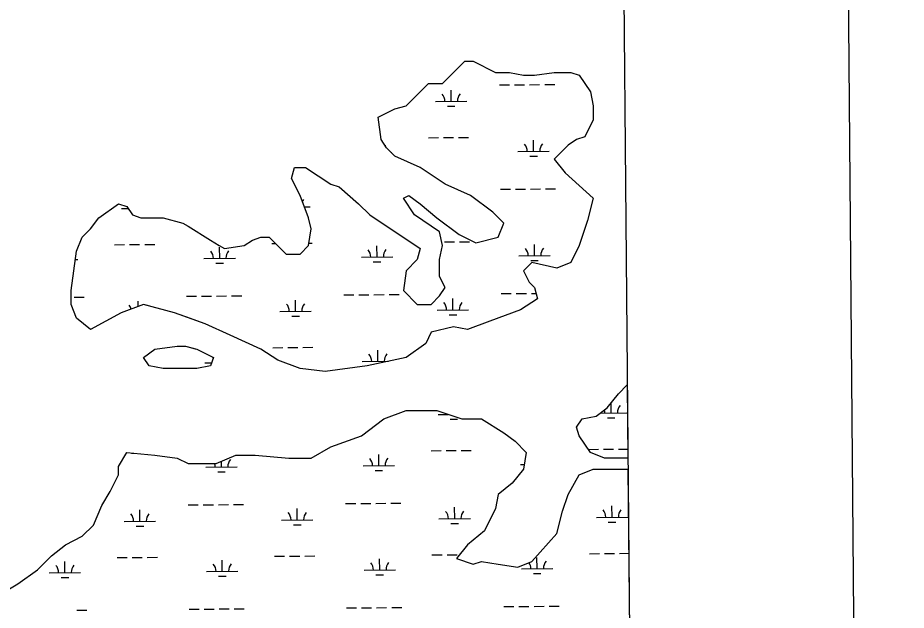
# Model space of a CAD drawing. Extents: x 3568792 to 3606828, y 529143 to 554785.
# Drawn here: x 3600656 to 3603489, y 550423 to 552313 of the extents above; entities that cross this region are included whole.
import ezdxf

# ---------------------------------------------------------------- set-up
doc = ezdxf.new("R2010")
doc.units = 0
for name, color, linetype in [('V-ANNO-SYMB', 7, 'Continuous'), ('V-GRID-FRAM', 7, 'Continuous'), ('V-TOPO-SHOR', 7, 'Continuous'), ('V-WETL-SWMP', 7, 'Continuous')]:
    doc.layers.add(name, color=color, linetype=linetype)

msp = doc.modelspace()

# ---------------------------------------------------------------- linework, layer by layer
at = {"layer": 'V-ANNO-SYMB'}
msp.add_lwpolyline([(3570406.9, 530358.8), (3603488.9, 530637.9), (3603295.6, 553553.7), (3570213.6, 553274.6), (3570406.9, 530358.8)], dxfattribs=at)
at = {"layer": 'V-GRID-FRAM'}
msp.add_lwpolyline([(3570936, 552713.8), (3602582.8, 552980.8), (3602744.1, 534798.4), (3571081.5, 534531.3), (3570936, 552713.8)], dxfattribs=at)
at = {"layer": 'V-TOPO-SHOR'}
for p, q in [((3601221.1, 551257.5), (3601226.2, 551256.2)), ((3602570.9, 551113.6), (3602599.1, 551141.8)), ((3602535.3, 551069.1), (3602570.9, 551113.6)), ((3601822.9, 551033.4), (3601894.1, 551060.2)), ((3601894.1, 551060.2), (3601992.1, 551060.2)), ((3601992.1, 551060.2), (3602072.2, 551033.4)), ((3602499.7, 551042.4), (3602535.3, 551069.1)), ((3601751.6, 550980), (3601822.9, 551033.4)), ((3602072.2, 551033.4), (3602134.6, 551033.4)), ((3602134.6, 551033.4), (3602205.8, 550988.9)), ((3602437.4, 551006.7), (3602455.2, 551033.4)), ((3602455.2, 551033.4), (3602499.7, 551042.4)), ((3602446.3, 550980), (3602437.4, 551006.7)), ((3601653.7, 550944.3), (3601751.6, 550980)), ((3602205.8, 550988.9), (3602241.4, 550962.2)), ((3602481.9, 550926.5), (3602446.3, 550980)), ((3601591.3, 550908.7), (3601653.7, 550944.3)), ((3602241.4, 550962.2), (3602277.1, 550926.5)), ((3600976.9, 550881.9), (3601003.6, 550926.5)), ((3601003.6, 550926.5), (3601092.6, 550917.6)), ((3601092.6, 550917.6), (3601163.9, 550908.7)), ((3601288.5, 550890.9), (3601350.9, 550917.6)), ((3601350.9, 550917.6), (3601413.2, 550917.6)), ((3601413.2, 550917.6), (3601520.1, 550908.7)), ((3602277.1, 550926.5), (3602268.1, 550873)), ((3602526.4, 550908.7), (3602481.9, 550926.5)), ((3601163.9, 550908.7), (3601199.5, 550890.9)), ((3601199.5, 550890.9), (3601288.5, 550890.9)), ((3601520.1, 550908.7), (3601591.3, 550908.7)), ((3602601.2, 550908.7), (3602526.4, 550908.7)), ((3600976.9, 550855.2), (3600976.9, 550881.9)), ((3602268.1, 550873), (3602232.5, 550828.5)), ((3602446.3, 550855.2), (3602490.8, 550873)), ((3602490.8, 550873), (3602601.5, 550873)), ((3600950.1, 550801.7), (3600976.9, 550855.2)), ((3602232.5, 550828.5), (3602188, 550792.8)), ((3602410.6, 550792.8), (3602446.3, 550855.2)), ((3600923.4, 550757.2), (3600950.1, 550801.7)), ((3602188, 550792.8), (3602179.1, 550748.3)), ((3602392.8, 550739.4), (3602410.6, 550792.8)), ((3600896.7, 550694.8), (3600923.4, 550757.2)), ((3602179.1, 550748.3), (3602143.5, 550677)), ((3602375, 550668.1), (3602392.8, 550739.4)), ((3600861.1, 550659.2), (3600896.7, 550694.8)), ((3600807.7, 550632.4), (3600861.1, 550659.2)), ((3602143.5, 550677), (3602090, 550632.4)), ((3602294.9, 550579), (3602375, 550668.1)), ((3600763.1, 550596.8), (3600807.7, 550632.4)), ((3602090, 550632.4), (3602054.4, 550587.9)), ((3600718.6, 550552.2), (3600763.1, 550596.8)), ((3602054.4, 550587.9), (3602107.8, 550570)), ((3602107.8, 550570), (3602134.6, 550579)), ((3602134.6, 550579), (3602188, 550570)), ((3602250.3, 550561.1), (3602294.9, 550579)), ((3600656.3, 550507.7), (3600718.6, 550552.2)), ((3602188, 550570), (3602250.3, 550561.1)), ((3600593.9, 550472), (3600656.3, 550507.7))]:
    msp.add_line(p, q, dxfattribs=at)
for points in [[(3601582.4, 551586), (3601591.3, 551639.4), (3601582.4, 551675.1), (3601555.7, 551746.4), (3601529, 551799.8), (3601537.9, 551835.5), (3601573.5, 551835.5), (3601653.7, 551782), (3601680.4, 551773.1), (3601742.7, 551719.6), (3601778.3, 551684), (3601938.6, 551577), (3601929.7, 551541.4), (3601894.1, 551505.8), (3601885.2, 551443.4), (3601929.7, 551398.8), (3601974.3, 551398.8), (3602001, 551425.6), (3602018.8, 551452.3), (3602001, 551487.9), (3602001, 551541.4), (3602009.9, 551586), (3602001, 551630.5), (3601920.8, 551684), (3601885.2, 551737.5), (3601903, 551746.4), (3601938.6, 551719.6), (3601992.1, 551675.1), (3602063.3, 551621.6), (3602116.8, 551594.9), (3602188, 551612.7), (3602205.8, 551657.3), (3602170.2, 551692.9), (3602098.9, 551746.4), (3602018.8, 551782), (3601938.6, 551835.5), (3601858.5, 551871.1), (3601831.8, 551897.9), (3601814, 551924.6), (3601805.1, 551995.9), (3601858.5, 552022.6), (3601894.1, 552031.5), (3601965.4, 552102.8), (3602009.9, 552102.8), (3602081.1, 552174.1), (3602107.8, 552174.1), (3602179.1, 552138.5), (3602223.6, 552138.5), (3602268.1, 552129.6), (3602303.8, 552129.6), (3602366.1, 552138.5), (3602419.5, 552138.5), (3602446.3, 552129.6), (3602481.9, 552076.1), (3602490.8, 552031.5), (3602490.8, 551987), (3602464.1, 551933.5), (3602437.4, 551924.6), (3602410.6, 551906.8), (3602366.1, 551862.2), (3602401.7, 551817.7), (3602490.8, 551737.5), (3602473, 551666.2), (3602446.3, 551586), (3602419.5, 551532.5), (3602375, 551514.7), (3602294.9, 551532.5), (3602268.1, 551505.8), (3602286, 551470.1), (3602303.8, 551452.3), (3602312.7, 551416.6), (3602259.2, 551381), (3602161.3, 551345.3), (3602090, 551318.6), (3602045.5, 551327.5), (3601974.3, 551309.7), (3601956.5, 551274.1), (3601894.1, 551229.5), (3601769.4, 551202.8), (3601635.9, 551184.9), (3601555.7, 551193.9), (3601484.5, 551220.6), (3601431, 551256.2), (3601333.1, 551300.8), (3601252.9, 551336.4), (3601215.3, 551350.1)], [(3601209.4, 551352.3), (3601155, 551372.1), (3601057, 551398.8), (3600985.8, 551372.1), (3600887.8, 551318.6), (3600843.3, 551354.3), (3600825.5, 551398.8), (3600825.5, 551443.4), (3600843.3, 551568.1), (3600861.1, 551612.7), (3600887.8, 551639.4), (3600914.5, 551675.1), (3600976.9, 551719.6), (3601003.6, 551710.7), (3601021.4, 551684), (3601048.1, 551675.1), (3601119.3, 551675.1)], [(3601119.3, 551675.1), (3601181.7, 551657.3), (3601199.5, 551648.3), (3601270.7, 551603.8), (3601297.5, 551586), (3601315.3, 551577), (3601377.6, 551586), (3601404.3, 551603.8), (3601431, 551612.7), (3601457.8, 551612.7), (3601511.2, 551559.2), (3601555.7, 551559.2), (3601582.4, 551586)], [(3601215.3, 551350.1), (3601209.4, 551352.3)], [(3601226.2, 551256.2), (3601279.6, 551229.5), (3601270.7, 551202.8), (3601226.2, 551193.9), (3601119.3, 551193.9), (3601074.8, 551202.8), (3601057, 551229.5), (3601092.6, 551256.2), (3601163.9, 551265.1), (3601190.6, 551265.1), (3601221.1, 551257.5)]]:
    msp.add_lwpolyline(points, dxfattribs=at)
at = {"layer": 'V-WETL-SWMP'}
for p, q in [((3602037.7, 552046.3), (3602037.4, 552082.3)), ((3602191.9, 552098.3), (3602223.9, 552098.6)), ((3602239.9, 552098.7), (3602271.9, 552099)), ((3602287.9, 552099.1), (3602319.9, 552099.4)), ((3602335.9, 552099.5), (3602367.9, 552099.8)), ((3601987.7, 552045.9), (3602087.7, 552046.7)), ((3602025.8, 552030.8), (3602049.8, 552031)), ((3601965.3, 551930.2), (3601997.3, 551930.5)), ((3602013.3, 551930.6), (3602045.3, 551930.9)), ((3602061.3, 551931), (3602093.3, 551931.3)), ((3602300.5, 551886.6), (3602300.2, 551922.6)), ((3601846.8, 551882.8), (3601848.6, 551882.8)), ((3602250.5, 551886.2), (3602350.5, 551887.1)), ((3602288.6, 551871.1), (3602312.6, 551871.3)), ((3602194.7, 551765.7), (3602226.7, 551765.9)), ((3602242.7, 551766.1), (3602274.7, 551766.3)), ((3602290.7, 551766.5), (3602322.7, 551766.7)), ((3602338.7, 551766.9), (3602370.7, 551767.2)), ((3601692.8, 551761.4), (3601694, 551761.4)), ((3601569.5, 551709.6), (3601588.6, 551709.8)), ((3600986.7, 551704.7), (3601007.4, 551704.9)), ((3601466.2, 551593.3), (3601477, 551593.4)), ((3601583.8, 551594.3), (3601594.2, 551594.4)), ((3602016.1, 551598), (3602048.1, 551598.3)), ((3602064.1, 551598.4), (3602096.1, 551598.7)), ((3600964.3, 551589.1), (3600996.3, 551589.4)), ((3601012.3, 551589.5), (3601044.3, 551589.8)), ((3601060.3, 551589.9), (3601092.3, 551590.2)), ((3601299.5, 551545.5), (3601299.2, 551581.5)), ((3601801.4, 551549.7), (3601801.1, 551585.7)), ((3602303.3, 551554), (3602303, 551590)), ((3600839.5, 551541.6), (3600847.6, 551541.7)), ((3601249.5, 551545.1), (3601349.5, 551545.9)), ((3601751.4, 551549.3), (3601851.4, 551550.2)), ((3602253.3, 551553.6), (3602353.3, 551554.4)), ((3602291.4, 551538.4), (3602315.4, 551538.6)), ((3601287.7, 551530), (3601311.6, 551530.2)), ((3601789.5, 551534.2), (3601813.5, 551534.4)), ((3601193.7, 551424.5), (3601225.7, 551424.8)), ((3601241.7, 551424.9), (3601273.7, 551425.2)), ((3601289.7, 551425.3), (3601321.7, 551425.6)), ((3601337.7, 551425.8), (3601369.7, 551426)), ((3601695.6, 551428.8), (3601727.6, 551429)), ((3601743.6, 551429.2), (3601775.6, 551429.4)), ((3601791.6, 551429.6), (3601823.6, 551429.9)), ((3601839.6, 551430), (3601871.6, 551430.3)), ((3602197.5, 551433), (3602229.5, 551433.3)), ((3602245.5, 551433.4), (3602277.5, 551433.7)), ((3602293.5, 551433.8), (3602308.4, 551433.9)), ((3600835.8, 551421.5), (3600867.8, 551421.8)), ((3601039.4, 551392.2), (3601039.2, 551408.5)), ((3601541.4, 551376.7), (3601541.1, 551412.7)), ((3602043.3, 551381), (3602043, 551417)), ((3601491.4, 551376.3), (3601591.4, 551377.1)), ((3601993.3, 551380.5), (3602093.3, 551381.4)), ((3602031.4, 551365.4), (3602055.4, 551365.6)), ((3601529.6, 551361.2), (3601553.6, 551361.4)), ((3601469, 551260.7), (3601501, 551260.9)), ((3601517, 551261.1), (3601549, 551261.4)), ((3601565, 551261.5), (3601597, 551261.8)), ((3601804.2, 551217.1), (3601803.9, 551253.1)), ((3601252.3, 551212.4), (3601274, 551212.6)), ((3601754.2, 551216.7), (3601837.5, 551217.4)), ((3602570.9, 551113.6), (3602599.1, 551141.8)), ((3602599.1, 551141.8), (3602601.2, 550908.7)), ((3602535.3, 551069.1), (3602570.9, 551113.6)), ((3602548, 551052.5), (3602547.7, 551084.6)), ((3601822.9, 551033.4), (3601894.1, 551060.2)), ((3601894.1, 551060.2), (3601992.1, 551060.2)), ((3601992.1, 551060.2), (3602072.2, 551033.4)), ((3602499.7, 551042.4), (3602535.3, 551069.1)), ((3601751.6, 550980), (3601822.9, 551033.4)), ((3601996.1, 551047.9), (3602028.2, 551048.1)), ((3602034.3, 551032.8), (3602058.2, 551033)), ((3602072.2, 551033.4), (3602134.6, 551033.4)), ((3602134.6, 551033.4), (3602205.8, 550988.9)), ((3602437.4, 551006.7), (3602455.2, 551033.4)), ((3602455.2, 551033.4), (3602499.7, 551042.4)), ((3602512.9, 551052.2), (3602598, 551053)), ((3602536.1, 551037), (3602560.1, 551037.2)), ((3602446.3, 550980), (3602437.4, 551006.7)), ((3601653.7, 550944.3), (3601751.6, 550980)), ((3602205.8, 550988.9), (3602241.4, 550962.2)), ((3602481.9, 550926.5), (3602446.3, 550980)), ((3601591.3, 550908.7), (3601653.7, 550944.3)), ((3602241.4, 550962.2), (3602277.1, 550926.5)), ((3600976.9, 550881.9), (3601003.6, 550926.5)), ((3601003.6, 550926.5), (3601092.6, 550917.6)), ((3601017.9, 550924.2), (3601026.1, 550924.3)), ((3601092.6, 550917.6), (3601163.9, 550908.7)), ((3601288.5, 550890.9), (3601350.9, 550917.6)), ((3601350.9, 550917.6), (3601413.2, 550917.6)), ((3601413.2, 550917.6), (3601520.1, 550908.7)), ((3601807, 550884.4), (3601806.7, 550920.4)), ((3601973.7, 550932.2), (3602005.7, 550932.5)), ((3602021.7, 550932.7), (3602053.7, 550932.9)), ((3602069.7, 550933.1), (3602101.7, 550933.3)), ((3602277.1, 550926.5), (3602268.1, 550873)), ((3602475.6, 550936.5), (3602507.6, 550936.8)), ((3602526.4, 550908.7), (3602481.9, 550926.5)), ((3602523.6, 550936.9), (3602555.6, 550937.2)), ((3602571.6, 550937.3), (3602600.9, 550937.5)), ((3601163.9, 550908.7), (3601199.5, 550890.9)), ((3601199.5, 550890.9), (3601288.5, 550890.9)), ((3601305.1, 550880.2), (3601305, 550897.9)), ((3601520.1, 550908.7), (3601591.3, 550908.7)), ((3601757, 550884), (3601857, 550884.8)), ((3602258.9, 550888.2), (3602270.7, 550888.3)), ((3602601.2, 550908.7), (3602526.4, 550908.7)), ((3600976.9, 550855.2), (3600976.9, 550881.9)), ((3601255.1, 550879.8), (3601355.1, 550880.6)), ((3601293.3, 550864.6), (3601317.3, 550864.8)), ((3601795.2, 550868.9), (3601819.2, 550869.1)), ((3602268.1, 550873), (3602232.5, 550828.5)), ((3602446.3, 550855.2), (3602490.8, 550873)), ((3602490.8, 550873), (3602601.5, 550873)), ((3602601.5, 550873), (3602618.1, 549002.3)), ((3600950.1, 550801.7), (3600976.9, 550855.2)), ((3602232.5, 550828.5), (3602188, 550792.8)), ((3602410.6, 550792.8), (3602446.3, 550855.2)), ((3600923.4, 550757.2), (3600950.1, 550801.7)), ((3602188, 550792.8), (3602179.1, 550748.3)), ((3602392.8, 550739.4), (3602410.6, 550792.8)), ((3600896.7, 550694.8), (3600923.4, 550757.2)), ((3601045.1, 550707.2), (3601044.8, 550743.2)), ((3601199.3, 550759.2), (3601231.3, 550759.5)), ((3601247.3, 550759.6), (3601279.3, 550759.9)), ((3601295.3, 550760), (3601327.3, 550760.3)), ((3601343.3, 550760.4), (3601375.3, 550760.7)), ((3601547, 550711.4), (3601546.7, 550747.4)), ((3601701.2, 550763.4), (3601733.2, 550763.7)), ((3601749.2, 550763.8), (3601781.2, 550764.1)), ((3601797.2, 550764.3), (3601829.2, 550764.5)), ((3601845.2, 550764.7), (3601877.2, 550764.9)), ((3602048.9, 550715.6), (3602048.6, 550751.6)), ((3602179.1, 550748.3), (3602143.5, 550677)), ((3602550.8, 550719.9), (3602550.5, 550755.9)), ((3601998.9, 550715.2), (3602098.9, 550716.1)), ((3602375, 550668.1), (3602392.8, 550739.4)), ((3602500.8, 550719.4), (3602600.8, 550720.3)), ((3600861.1, 550659.2), (3600896.7, 550694.8)), ((3600995.1, 550706.7), (3601095.1, 550707.6)), ((3601033.3, 550691.6), (3601057.3, 550691.8)), ((3601497, 550711), (3601597, 550711.8)), ((3601535.2, 550695.9), (3601559.2, 550696.1)), ((3602037.1, 550700.1), (3602061.1, 550700.3)), ((3602538.9, 550704.3), (3602562.9, 550704.5)), ((3600807.7, 550632.4), (3600861.1, 550659.2)), ((3602143.5, 550677), (3602090, 550632.4)), ((3602294.9, 550579), (3602375, 550668.1)), ((3600763.1, 550596.8), (3600807.7, 550632.4)), ((3602090, 550632.4), (3602054.4, 550587.9)), ((3602478.4, 550603.8), (3602510.4, 550604.1)), ((3602526.4, 550604.2), (3602558.4, 550604.5)), ((3602574.4, 550604.6), (3602603.8, 550604.9)), ((3600718.6, 550552.2), (3600763.1, 550596.8)), ((3600806, 550543.3), (3600805.7, 550579.3)), ((3600972.7, 550591.1), (3601004.7, 550591.4)), ((3601020.7, 550591.5), (3601052.7, 550591.8)), ((3601068.7, 550591.9), (3601100.7, 550592.2)), ((3601307.9, 550547.5), (3601307.6, 550583.5)), ((3601474.6, 550595.4), (3601506.6, 550595.6)), ((3601522.6, 550595.8), (3601554.6, 550596)), ((3601570.6, 550596.2), (3601602.6, 550596.4)), ((3601809.8, 550551.7), (3601809.5, 550587.7)), ((3601976.5, 550599.6), (3602008.5, 550599.9)), ((3602024.5, 550600), (3602056.5, 550600.3)), ((3602054.4, 550587.9), (3602107.8, 550570)), ((3602107.8, 550570), (3602134.6, 550579)), ((3602134.6, 550579), (3602188, 550570)), ((3602250.3, 550561.1), (3602294.9, 550579)), ((3602311.7, 550556), (3602311.4, 550592)), ((3600656.3, 550507.7), (3600718.6, 550552.2)), ((3601257.9, 550547.1), (3601357.9, 550547.9)), ((3601759.8, 550551.3), (3601859.8, 550552.2)), ((3602188, 550570), (3602250.3, 550561.1)), ((3602261.7, 550555.6), (3602361.7, 550556.4)), ((3600756.1, 550542.9), (3600856, 550543.7)), ((3600794.2, 550527.7), (3600818.2, 550528)), ((3601296.1, 550532), (3601320.1, 550532.2)), ((3601798, 550536.2), (3601822, 550536.4)), ((3602299.8, 550540.5), (3602323.8, 550540.7)), ((3600593.9, 550472), (3600656.3, 550507.7)), ((3601704, 550430.8), (3601736, 550431.1)), ((3601752, 550431.2), (3601784, 550431.5)), ((3601800, 550431.6), (3601832, 550431.9)), ((3601848, 550432), (3601880, 550432.3)), ((3602205.9, 550435), (3602237.9, 550435.3)), ((3602253.9, 550435.4), (3602285.9, 550435.7)), ((3602301.9, 550435.8), (3602333.9, 550436.1)), ((3602349.9, 550436.2), (3602381.9, 550436.5)), ((3600844.2, 550423.5), (3600876.2, 550423.8)), ((3601202.1, 550426.5), (3601234.1, 550426.8)), ((3601250.1, 550427), (3601282.1, 550427.2)), ((3601298.1, 550427.4), (3601330.1, 550427.6)), ((3601346.1, 550427.8), (3601378.1, 550428))]:
    msp.add_line(p, q, dxfattribs=at)
for points in [[(3601582.4, 551586), (3601591.3, 551639.4), (3601582.4, 551675.1), (3601555.7, 551746.4), (3601529, 551799.8), (3601537.9, 551835.5), (3601573.5, 551835.5), (3601653.7, 551782), (3601680.4, 551773.1), (3601742.7, 551719.6), (3601778.3, 551684), (3601938.6, 551577), (3601929.7, 551541.4), (3601894.1, 551505.8), (3601885.2, 551443.4), (3601929.7, 551398.8), (3601974.3, 551398.8), (3602001, 551425.6), (3602018.8, 551452.3), (3602001, 551487.9), (3602001, 551541.4), (3602009.9, 551586), (3602001, 551630.5), (3601920.8, 551684), (3601885.2, 551737.5), (3601903, 551746.4), (3601938.6, 551719.6), (3601992.1, 551675.1), (3602063.3, 551621.6), (3602116.8, 551594.9), (3602188, 551612.7), (3602205.8, 551657.3), (3602170.2, 551692.9), (3602098.9, 551746.4), (3602018.8, 551782), (3601938.6, 551835.5), (3601858.5, 551871.1), (3601831.8, 551897.9), (3601814, 551924.6), (3601805.1, 551995.9), (3601858.5, 552022.6), (3601894.1, 552031.5), (3601965.4, 552102.8), (3602009.9, 552102.8), (3602081.1, 552174.1), (3602107.8, 552174.1), (3602179.1, 552138.5), (3602223.6, 552138.5), (3602268.1, 552129.6), (3602303.8, 552129.6), (3602366.1, 552138.5), (3602419.5, 552138.5), (3602446.3, 552129.6), (3602481.9, 552076.1), (3602490.8, 552031.5), (3602490.8, 551987), (3602464.1, 551933.5), (3602437.4, 551924.6), (3602410.6, 551906.8), (3602366.1, 551862.2), (3602401.7, 551817.7), (3602490.8, 551737.5), (3602473, 551666.2), (3602446.3, 551586), (3602419.5, 551532.5), (3602375, 551514.7), (3602294.9, 551532.5), (3602268.1, 551505.8), (3602286, 551470.1), (3602303.8, 551452.3), (3602312.7, 551416.6), (3602259.2, 551381), (3602161.3, 551345.3), (3602090, 551318.6), (3602045.5, 551327.5), (3601974.3, 551309.7), (3601956.5, 551274.1), (3601894.1, 551229.5), (3601769.4, 551202.8), (3601635.9, 551184.9), (3601555.7, 551193.9), (3601484.5, 551220.6), (3601431, 551256.2), (3601333.1, 551300.8), (3601252.9, 551336.4), (3601155, 551372.1), (3601057, 551398.8), (3600985.8, 551372.1), (3600887.8, 551318.6), (3600843.3, 551354.3), (3600825.5, 551398.8), (3600825.5, 551443.4), (3600843.3, 551568.1), (3600861.1, 551612.7), (3600887.8, 551639.4), (3600914.5, 551675.1), (3600976.9, 551719.6), (3601003.6, 551710.7), (3601021.4, 551684), (3601048.1, 551675.1), (3601119.3, 551675.1)], [(3601119.3, 551675.1), (3601181.7, 551657.3), (3601199.5, 551648.3), (3601270.7, 551603.8), (3601297.5, 551586), (3601315.3, 551577), (3601377.6, 551586), (3601404.3, 551603.8), (3601431, 551612.7), (3601457.8, 551612.7), (3601511.2, 551559.2), (3601555.7, 551559.2), (3601582.4, 551586)]]:
    msp.add_lwpolyline(points, dxfattribs=at)
msp.add_lwpolyline([(3601092.6, 551256.2), (3601163.9, 551265.1), (3601190.6, 551265.1), (3601226.2, 551256.2), (3601279.6, 551229.5), (3601270.7, 551202.8), (3601226.2, 551193.9), (3601119.3, 551193.9), (3601074.8, 551202.8), (3601057, 551229.5)], close=True, dxfattribs=at)
for centre, start, end in [((3601982.5, 552046.3), 359.7115, 41.2552), ((3602092.9, 552047.2), 139.7115, 181.2552), ((3601853.8, 551883.3), 139.7115, 140.6763), ((3602245.2, 551886.6), 359.7115, 41.2552), ((3602355.7, 551887.6), 139.7115, 181.2552), ((3601593.9, 551710.3), 139.7115, 151.4297), ((3601244.3, 551545.5), 359.7115, 41.2552), ((3601354.8, 551546.4), 139.7115, 181.2552), ((3601746.2, 551549.7), 359.7115, 41.2552), ((3601856.6, 551550.7), 139.7115, 181.2552), ((3602248.1, 551554), 359.7115, 41.2552), ((3602358.5, 551554.9), 139.7115, 181.2552), ((3600984.3, 551372.5), 19.0893, 41.2552), ((3601094.8, 551373.4), 139.7115, 140.3604), ((3601486.2, 551376.7), 359.7115, 41.2552), ((3601596.7, 551377.7), 139.7115, 181.2552), ((3601988.1, 551381), 359.7115, 41.2552), ((3602098.6, 551381.9), 139.7115, 181.2552), ((3601247.1, 551212.9), 24.9205, 30.1186), ((3601749, 551217.1), 359.7115, 41.2552), ((3601859.5, 551218), 139.7115, 181.2552), ((3602492.8, 551052.5), 359.7115, 16.4636), ((3602603.2, 551053.5), 139.7115, 181.2552), ((3601990.9, 551048.3), 359.7115, 0.843), ((3601249.9, 550880.2), 359.7115, 17.6262), ((3601360.4, 550881.1), 139.7115, 181.2552), ((3601751.8, 550884.4), 359.7115, 41.2552), ((3601862.3, 550885.4), 139.7115, 181.2552), ((3602495.6, 550719.9), 359.7115, 41.2552), ((3602606.1, 550720.8), 139.7115, 181.2552), ((3600989.9, 550707.2), 359.7115, 41.2552), ((3601100.4, 550708.1), 139.7115, 181.2552), ((3601491.8, 550711.4), 359.7115, 41.2552), ((3601602.3, 550712.3), 139.7115, 181.2552), ((3601993.7, 550715.6), 359.7115, 41.2552), ((3602104.2, 550716.6), 139.7115, 181.2552), ((3601754.6, 550551.8), 359.7115, 41.2552), ((3601865.1, 550552.7), 139.7115, 181.2552), ((3602256.5, 550556), 359.7115, 33.3575), ((3602367, 550556.9), 139.7115, 181.2552), ((3600750.8, 550543.3), 359.7115, 41.2552), ((3600861.3, 550544.2), 139.7115, 181.2552), ((3601252.7, 550547.5), 359.7115, 41.2552), ((3601363.2, 550548.5), 139.7115, 181.2552)]:
    msp.add_arc(centre, 35.2, start, end, dxfattribs=at)

doc.saveas('drawing.dxf')
